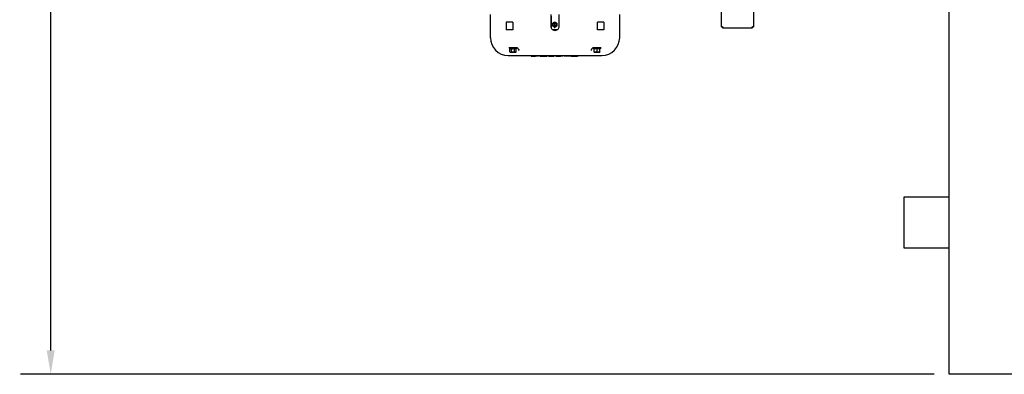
# Model space of a CAD drawing. Header units: inches. Extents: x 18 to 846, y -44 to 561.
# Tile 277 of 642: x 244 to 342, y 404 to 439. Entities that reach past the tile are written whole.
import ezdxf

# ---------------------------------------------------------------- set-up
doc = ezdxf.new("R2010")
doc.units = ezdxf.units.IN
doc.header["$LTSCALE"] = 24
doc.header["$MEASUREMENT"] = 0
doc.layers.add('Dimension (ANSI)', color=7, linetype='Continuous', lineweight=25)
doc.layers.add('Visible (ANSI)', color=7, linetype='Continuous', lineweight=30)
doc.styles.add('Note Text (ANSI)', font='tahoma.ttf')
doc.dimstyles.new('SB Fraction-16 (ANSI)', dxfattribs={"dimscale": 24, "dimtxt": 0.125, "dimasz": 0.098425, "dimexe": 0.125, "dimexo": 0.0625, "dimgap": 0.031496, "dimtad": 0, "dimtih": 1, "dimtoh": 1, "dimdec": 4, "dimrnd": 1e-08, "dimzin": 0, "dimdsep": 46, "dimlunit": 5, "dimtxsty": 'Note Text (ANSI)', "dimcen": 0.09, "dimdle": 0.393701, "dimclrd": 256, "dimclre": 256, "dimclrt": 256, "dimadec": 0, "dimazin": 3, "dimtfac": 0.96, "dimtofl": 0, "dimtmove": 0, "dimatfit": 3, "dimfxl": 1, "dimfrac": 2, "dimtolj": 1, "dimtzin": 12, "dimlwd": -1, "dimlwe": -1, "dimarcsym": 0})

# ---------------------------------------------------------------- blocks, each defined once
blk = doc.blocks.new('*D18')
at = {"layer": 'Defpoints', "color": 0, "transparency": 16777216}
for p in [(336.178, 524.056), (247.36, 404.056), (336.178, 404.056)]:
    blk.add_point(p, dxfattribs=at)
at = {"layer": 'Dimension (ANSI)', "transparency": 16777216}
for p, q in [((334.678, 524.056), (244.36, 524.056)), ((247.36, 521.694), (247.36, 466.375)), ((247.36, 406.419), (247.36, 461.738)), ((334.678, 404.056), (244.36, 404.056))]:
    blk.add_line(p, q, dxfattribs=at)
for points in [[(246.966, 521.694), (247.753, 521.694), (247.36, 524.056)], [(246.966, 406.419), (247.753, 406.419), (247.36, 404.056)]]:
    blk.add_solid(points, dxfattribs=at)
at = {"layer": 'Dimension (ANSI)', "transparency": 16777216, "insert": (244.292, 465.619), "char_height": 3, "attachment_point": 1, "style": 'Note Text (ANSI)'}
blk.add_mtext('\\A1;120', dxfattribs=at)

msp = doc.modelspace()

# ---------------------------------------------------------------- linework, layer by layer
at = {"layer": 'Visible (ANSI)'}
for p, q in [((336.17843, 404.0563), (336.17843, 524.0563)), ((313.63913, 441.6188), (313.63913, 438.3688)), ((316.84113, 441.6188), (316.84113, 438.3688)), ((290.81699, 437.30201), (290.81699, 439.60201)), ((296.82699, 438.38201), (296.82699, 439.60201)), ((296.83199, 439.43214), (296.83199, 438.32057)), ((297.58199, 439.43214), (297.58199, 438.32057)), ((297.58699, 439.60201), (297.58699, 438.38201)), ((303.59699, 437.30201), (303.59699, 439.60201)), ((293.02331, 438.83414), (292.37678, 438.83414)), ((292.37678, 438.83414), (292.37678, 438.08414)), ((293.02331, 438.08414), (292.37678, 438.08414)), ((293.02331, 438.83414), (293.02331, 438.08414)), ((297.44294, 438.08414), (296.97105, 438.08414)), ((297.11371, 438.78041), (297.11853, 438.76515)), ((297.11853, 438.76515), (297.11853, 438.76515)), ((297.12133, 438.42429), (297.12133, 438.36639)), ((297.13939, 438.66775), (297.13939, 438.52875)), ((297.16939, 438.69775), (297.17003, 438.69775)), ((297.16939, 438.49875), (297.17003, 438.49875)), ((297.17115, 438.42325), (297.17126, 438.42325)), ((297.17133, 438.31639), (297.17154, 438.31639)), ((297.17259, 438.85084), (297.17228, 438.85084)), ((297.39133, 438.72455), (297.17259, 438.85084)), ((297.19939, 438.52875), (297.19939, 438.66775)), ((297.20003, 438.52875), (297.20003, 438.66775)), ((297.22133, 438.42429), (297.22154, 438.42429)), ((297.22133, 438.36639), (297.22133, 438.42429)), ((297.22154, 438.37392), (297.39133, 438.47195)), ((297.22154, 438.42429), (297.22154, 438.36639)), ((297.22858, 438.78041), (297.22377, 438.76515)), ((297.22377, 438.76515), (297.22378, 438.76515)), ((297.22378, 438.76515), (297.22388, 438.76515)), ((297.22388, 438.76515), (297.22869, 438.78041)), ((297.22877, 438.78041), (297.22576, 438.77087)), ((297.22576, 438.77087), (297.22587, 438.77087)), ((297.22587, 438.77087), (297.22887, 438.78041)), ((297.32835, 438.68863), (297.3284, 438.68861)), ((297.3284, 438.50789), (297.32835, 438.50787)), ((297.32837, 438.68861), (297.3284, 438.68861)), ((297.32837, 438.50789), (297.3284, 438.50789)), ((297.3284, 438.68855), (297.3284, 438.68861)), ((297.3284, 438.50789), (297.3284, 438.50795)), ((297.39133, 438.72455), (297.39103, 438.72455)), ((297.39133, 438.47195), (297.39103, 438.47195)), ((297.39133, 438.47195), (297.39133, 438.72455)), ((302.03721, 438.83414), (301.39068, 438.83414)), ((301.39068, 438.08414), (301.39068, 438.83414)), ((302.03721, 438.08414), (301.39068, 438.08414)), ((302.03721, 438.83414), (302.03721, 438.08414)), ((313.73913, 438.3688), (313.63913, 438.3688)), ((313.73913, 438.3688), (313.80263, 438.3688)), ((313.80263, 438.3188), (313.79013, 438.3188)), ((313.79013, 438.2688), (313.80263, 438.2688)), ((313.80263, 438.3688), (313.80263, 438.2688)), ((313.80263, 438.2688), (316.67763, 438.2688)), ((316.67763, 438.2688), (316.67763, 438.3688)), ((316.74113, 438.3688), (316.67763, 438.3688)), ((316.69013, 438.3188), (316.67763, 438.3188)), ((316.67763, 438.2688), (316.69013, 438.2688)), ((316.74113, 438.3688), (316.84113, 438.3688)), ((292.71274, 436.30741), (292.65182, 436.30741)), ((293.01536, 436.30741), (292.71274, 436.30741)), ((292.71274, 436.30741), (292.71274, 436.21341)), ((293.01536, 436.21341), (292.71274, 436.21341)), ((292.77149, 436.21341), (292.72798, 436.18829)), ((292.72798, 435.91041), (292.72798, 436.18829)), ((292.89036, 435.91041), (292.89036, 436.18829)), ((293.01536, 436.30741), (293.01536, 436.21341)), ((293.01536, 436.30741), (293.04637, 436.30741)), ((293.01536, 436.21341), (293.05274, 436.21341)), ((293.09011, 436.30741), (293.04637, 436.30741)), ((293.09011, 436.21341), (293.05274, 436.21341)), ((293.18633, 436.30741), (293.09011, 436.30741)), ((293.09011, 436.30741), (293.09011, 436.21341)), ((293.39274, 436.21341), (293.09011, 436.21341)), ((293.38224, 436.30741), (293.18633, 436.30741)), ((293.21512, 435.91041), (293.21512, 436.18829)), ((293.33399, 436.21341), (293.3775, 436.18829)), ((293.3775, 435.91041), (293.3775, 436.18829)), ((293.39274, 436.30719), (293.39274, 436.21341)), ((300.80023, 436.15164), (300.80024, 436.15165)), ((301.02124, 436.30719), (301.02124, 436.21341)), ((301.69918, 436.21341), (301.02124, 436.21341)), ((301.22765, 436.30741), (301.03174, 436.30741)), ((301.07999, 436.18829), (301.07999, 436.21341)), ((301.07999, 435.91041), (301.07999, 436.18829)), ((301.69918, 436.30741), (301.22765, 436.30741)), ((301.36124, 435.91041), (301.36124, 436.18829)), ((301.64249, 436.21341), (301.64249, 436.18829)), ((301.64249, 435.91041), (301.64249, 436.18829)), ((301.69918, 436.30741), (301.69918, 436.21341)), ((301.76216, 436.30741), (301.69918, 436.30741)), ((292.56699, 435.55201), (301.84699, 435.55201)), ((292.77149, 435.88529), (292.72798, 435.91041)), ((292.77149, 435.88529), (292.80917, 435.88529)), ((292.80917, 435.88529), (293.05274, 435.88529)), ((292.86274, 435.87014), (292.86274, 435.88529)), ((293.24274, 435.87014), (292.86274, 435.87014)), ((293.05274, 435.88529), (293.29631, 435.88529)), ((293.24274, 435.87014), (293.24274, 435.88529)), ((293.29631, 435.88529), (293.33399, 435.88529)), ((293.33399, 435.88529), (293.3775, 435.91041)), ((294.86084, 435.49201), (294.86084, 435.55201)), ((294.86084, 435.49201), (295.29166, 435.49201)), ((295.45982, 435.49201), (295.29166, 435.49201)), ((295.45982, 435.49201), (295.45982, 435.55201)), ((295.55938, 435.49201), (295.45982, 435.49201)), ((295.55938, 435.49201), (295.55938, 435.55201)), ((295.70717, 435.49201), (295.70717, 435.55201)), ((295.70717, 435.49201), (295.77968, 435.49201)), ((295.77968, 435.49201), (295.77968, 435.55201)), ((295.77968, 435.49201), (295.92824, 435.49201)), ((295.92824, 435.49201), (295.92824, 435.55201)), ((295.92824, 435.49201), (296.00443, 435.49201)), ((296.00443, 435.49201), (296.00443, 435.55201)), ((296.00443, 435.49201), (296.35459, 435.49201)), ((296.35459, 435.49201), (296.35459, 435.55201)), ((296.35459, 435.49201), (296.4271, 435.49201)), ((296.4271, 435.49201), (296.4271, 435.55201)), ((296.4271, 435.49201), (296.44261, 435.49201)), ((296.44261, 435.49201), (296.44261, 435.55201)), ((296.57032, 435.49201), (296.57032, 435.55201)), ((296.57032, 435.49201), (296.85414, 435.49201)), ((296.85414, 435.49201), (296.85414, 435.55201)), ((296.85414, 435.49201), (296.85708, 435.49201)), ((296.85708, 435.49201), (296.85708, 435.55201)), ((296.85708, 435.49201), (297.06844, 435.49201)), ((297.06844, 435.49201), (297.06844, 435.55201)), ((297.06844, 435.49201), (297.12836, 435.49201)), ((297.12836, 435.49201), (297.12836, 435.55201)), ((297.12836, 435.49201), (297.13448, 435.49201)), ((297.13448, 435.49201), (297.13448, 435.55201)), ((297.2795, 435.49201), (297.2795, 435.55201)), ((297.2795, 435.49201), (297.28191, 435.49201)), ((297.28191, 435.49201), (297.28191, 435.55201)), ((297.28191, 435.49201), (297.29519, 435.49201)), ((297.29519, 435.49201), (297.29519, 435.55201)), ((297.29519, 435.49201), (297.29761, 435.49201)), ((297.29761, 435.49201), (297.29761, 435.55201)), ((297.29761, 435.49201), (297.75267, 435.49201)), ((297.96862, 435.49201), (297.75267, 435.49201)), ((297.96862, 435.49201), (297.96862, 435.55201)), ((298.11872, 435.49201), (298.11872, 435.55201)), ((298.33961, 435.49201), (298.11872, 435.49201)), ((298.69781, 435.49201), (298.33961, 435.49201)), ((298.80114, 435.49201), (298.69781, 435.49201)), ((298.80114, 435.49201), (298.80114, 435.55201)), ((298.80114, 435.49201), (298.81815, 435.49201)), ((298.81815, 435.49201), (298.81815, 435.55201)), ((298.81815, 435.49201), (298.91459, 435.49201)), ((298.91459, 435.49201), (298.91459, 435.55201)), ((298.91459, 435.49201), (298.97233, 435.49201)), ((298.97233, 435.49201), (298.97233, 435.55201)), ((298.97233, 435.49201), (299.00036, 435.49201)), ((299.00036, 435.49201), (299.00036, 435.55201)), ((299.00036, 435.49201), (299.42717, 435.49201)), ((299.42717, 435.49201), (299.42717, 435.55201)), ((299.48787, 435.49201), (299.42717, 435.49201)), ((299.48787, 435.49201), (299.48787, 435.55201)), ((301.07999, 435.88529), (301.07999, 435.91041)), ((301.07999, 435.88529), (301.22062, 435.88529)), ((301.17124, 435.87014), (301.17124, 435.88529)), ((301.55124, 435.87014), (301.17124, 435.87014)), ((301.22062, 435.88529), (301.50187, 435.88529)), ((301.50187, 435.88529), (301.64249, 435.88529)), ((301.55124, 435.87014), (301.55124, 435.88529)), ((301.64249, 435.91041), (301.64249, 435.88529)), ((336.17843, 421.5563), (331.67843, 421.5563)), ((331.67843, 421.5563), (331.67843, 416.5563)), ((331.67843, 416.5563), (336.17843, 416.5563)), ((348.13343, 404.0563), (336.17843, 404.0563))]:
    msp.add_line(p, q, dxfattribs=at)
for centre, radius, start, end in [((297.20699, 438.39201), 0.38, 234.1152193, 305.8847807), ((313.79013, 438.3688), 0.1, 180, 270), ((313.79013, 438.3688), 0.05, 180, 270), ((316.69013, 438.3688), 0.1, 270, 0), ((316.69013, 438.3688), 0.05, 270, 0), ((292.56699, 437.30201), 1.75, 180, 270), ((301.84699, 437.30201), 1.75, 270, 0)]:
    msp.add_arc(centre, radius, start, end, dxfattribs=at)
for centre, major_axis, ratio, start_param, end_param in [((297.17115, 438.59825), (0.05262, 0.1669), 0.99998926, 0.61086524, 6.28318531), ((297.17133, 438.59825), (-0.05459, 0.17257), 0.99998928, 0, 2.55530598), ((297.11386, 438.78041), (-0.00857, 0.02718), 0.00488276, 0.00000002, 1.56925679), ((297.17115, 438.59825), (0.05262, 0.1669), 0.99998926, 0, 0.61086524), ((297.17115, 438.59825), (-0.05262, 0.1669), 0.99998926, 5.97776732, 6.28318531), ((297.17133, 438.36639), (0, -0.05), 0.99998689, 4.71238898, 7.85398163), ((297.16939, 438.66775), (0, 0.03), 0.99998689, 4.71238898, 7.85398163), ((297.16939, 438.52875), (0, -0.03), 0.99998689, 4.71238898, 7.85398163), ((297.17003, 438.66775), (0, 0.03), 0.99998689, 4.71238898, 6.28318531), ((297.17003, 438.52875), (0, -0.03), 0.99998689, 0, 1.57079633), ((297.17126, 438.59825), (0.05262, 0.1669), 0.99998926, 3.44702527, 6.28318531), ((297.17154, 438.36639), (0, -0.05), 0.99998689, 0, 1.57079633), ((297.17133, 438.59825), (0.05, -0.17396), 0.99998889, 0, 2.55627715), ((297.17154, 438.59825), (0.05, -0.17396), 0.99998889, 0, 2.55678971), ((297.22873, 438.78041), (0.00857, 0.02718), 0.00488276, 4.71392853, 7.85552118), ((297.22873, 438.78041), (0.00226, 0.00715), 0.00488276, 4.71392853, 7.85552118), ((293.38224, 436.05741), (0, 0.25), 0.99995193, 5.10788977, 6.28318531)]:
    msp.add_ellipse(centre, major_axis=major_axis, ratio=ratio, start_param=start_param, end_param=end_param, dxfattribs=at)
for points, knots in [([(297.58699, 438.38201), (297.58699, 438.33429), (297.57745, 438.28339), (297.53867, 438.18977), (297.50942, 438.14704), (297.44196, 438.07958), (297.39924, 438.05034), (297.30562, 438.01155), (297.25472, 438.00201), (297.15927, 438.00201), (297.10837, 438.01155), (297.01475, 438.05034), (296.97202, 438.07958), (296.90456, 438.14704), (296.87532, 438.18977), (296.83653, 438.28339), (296.82699, 438.33429), (296.82699, 438.38201)], [-2.90936031, -2.90936031, -2.90936031, -2.90936031, -2.54569019, -2.54569019, -2.18202008, -2.18202008, -1.81835012, -1.81835012, -1.45468015, -1.45468015, -1.09101019, -1.09101019, -0.72734023, -0.72734023, -0.36367012, -0.36367012, 0, 0, 0, 0]), ([(296.95353, 438.47195), (296.95352, 438.47782), (296.95351, 438.48369), (296.95346, 438.50552), (296.95344, 438.52399), (296.9534, 438.56161), (296.9534, 438.58076), (296.9534, 438.59825), (296.9534, 438.61574), (296.9534, 438.63489), (296.95344, 438.67251), (296.95346, 438.69098), (296.95351, 438.71281), (296.95352, 438.71868), (296.95353, 438.72455)], [2.864439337, 2.864439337, 2.864439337, 2.864439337, 2.909620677, 2.909620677, 3.042877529, 3.042877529, 3.176134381, 3.176134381, 3.176134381, 3.309391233, 3.309391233, 3.442648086, 3.442648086, 3.487829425, 3.487829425, 3.487829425, 3.487829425]), ([(296.95353, 438.72455), (296.9586, 438.72748), (296.96367, 438.73042), (296.98253, 438.74133), (296.9985, 438.75056), (297.03105, 438.76938), (297.04763, 438.77895), (297.06277, 438.78769), (297.07791, 438.79644), (297.0945, 438.80601), (297.12712, 438.82482), (297.14314, 438.83406), (297.16209, 438.84497), (297.16718, 438.84791), (297.17228, 438.85084)], [2.864439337, 2.864439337, 2.864439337, 2.864439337, 2.909620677, 2.909620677, 3.042877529, 3.042877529, 3.176134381, 3.176134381, 3.176134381, 3.309391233, 3.309391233, 3.442648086, 3.442648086, 3.487829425, 3.487829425, 3.487829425, 3.487829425]), ([(297.12133, 438.37502), (297.11785, 438.37702), (297.11434, 438.37905), (297.0945, 438.39049), (297.07791, 438.40006), (297.06277, 438.40881), (297.04763, 438.41755), (297.03105, 438.42712), (296.9985, 438.44594), (296.98253, 438.45517), (296.96367, 438.46608), (296.9586, 438.46902), (296.95353, 438.47195)], [3.014067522, 3.014067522, 3.014067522, 3.014067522, 3.042877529, 3.042877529, 3.176134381, 3.176134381, 3.176134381, 3.309391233, 3.309391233, 3.442648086, 3.442648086, 3.487829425, 3.487829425, 3.487829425, 3.487829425]), ([(297.2373, 438.80759), (297.22877, 438.81028), (297.22008, 438.81245), (297.20251, 438.8157), (297.19362, 438.81679), (297.17577, 438.81789), (297.16682, 438.81789), (297.14897, 438.81679), (297.14008, 438.8157), (297.12251, 438.81245), (297.11382, 438.81028), (297.10529, 438.80759)], [2.836160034, 2.836160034, 2.836160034, 2.836160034, 2.958333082, 2.958333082, 3.08050613, 3.08050613, 3.202679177, 3.202679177, 3.324852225, 3.324852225, 3.447025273, 3.447025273, 3.447025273, 3.447025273]), ([(297.17228, 438.85084), (297.17735, 438.84791), (297.18242, 438.84497), (297.20128, 438.83406), (297.21725, 438.82482), (297.2498, 438.80601), (297.26637, 438.79644), (297.28152, 438.78769), (297.29666, 438.77895), (297.31325, 438.76938), (297.34587, 438.75056), (297.36189, 438.74133), (297.38083, 438.73042), (297.38593, 438.72748), (297.39103, 438.72455)], [2.864439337, 2.864439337, 2.864439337, 2.864439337, 2.909620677, 2.909620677, 3.042877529, 3.042877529, 3.176134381, 3.176134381, 3.176134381, 3.309391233, 3.309391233, 3.442648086, 3.442648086, 3.487829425, 3.487829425, 3.487829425, 3.487829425]), ([(297.39103, 438.47195), (297.38593, 438.46902), (297.38083, 438.46608), (297.36189, 438.45517), (297.34587, 438.44594), (297.31325, 438.42712), (297.29666, 438.41755), (297.28152, 438.40881), (297.26637, 438.40006), (297.2498, 438.39049), (297.2295, 438.37876), (297.2255, 438.37645), (297.22154, 438.37416)], [2.864439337, 2.864439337, 2.864439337, 2.864439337, 2.909620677, 2.909620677, 3.042877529, 3.042877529, 3.176134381, 3.176134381, 3.176134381, 3.309391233, 3.309391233, 3.3423158, 3.3423158, 3.3423158, 3.3423158]), ([(297.39103, 438.72455), (297.39101, 438.71868), (297.391, 438.71281), (297.39096, 438.69098), (297.39093, 438.67251), (297.3909, 438.63489), (297.39089, 438.61574), (297.39089, 438.59825), (297.39089, 438.58076), (297.3909, 438.56161), (297.39093, 438.52399), (297.39096, 438.50552), (297.391, 438.48369), (297.39101, 438.47782), (297.39103, 438.47195)], [2.864439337, 2.864439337, 2.864439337, 2.864439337, 2.909620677, 2.909620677, 3.042877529, 3.042877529, 3.176134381, 3.176134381, 3.176134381, 3.309391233, 3.309391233, 3.442648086, 3.442648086, 3.487829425, 3.487829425, 3.487829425, 3.487829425]), ([(293.66, 436.02596), (293.66, 436.02596), (293.65967, 436.02748), (293.6577, 436.03477), (293.65529, 436.04273), (293.64735, 436.06598), (293.64106, 436.08292), (293.6277, 436.11717), (293.62096, 436.13394), (293.61375, 436.15164)], [0.274335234, 0.274335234, 0.274335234, 0.274335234, 0.389448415, 0.389448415, 0.580975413, 0.580975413, 0.833177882, 0.833177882, 1.037882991, 1.037882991, 1.037882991, 1.037882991]), ([(300.80023, 436.15164), (300.79029, 436.1272), (300.7812, 436.10446), (300.76747, 436.06826), (300.76232, 436.05371), (300.75664, 436.03603), (300.75514, 436.03065), (300.75413, 436.02668), (300.75398, 436.02594), (300.75398, 436.02594)], [0, 0, 0, 0, 0.282619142, 0.282619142, 0.522887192, 0.522887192, 0.685256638, 0.685256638, 0.763989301, 0.763989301, 0.763989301, 0.763989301]), ([(301.03174, 436.30741), (301.02119, 436.30741), (301.01058, 436.30673), (300.9669, 436.30115), (300.93395, 436.28989), (300.87625, 436.25597), (300.85038, 436.23265), (300.81828, 436.18908), (300.80802, 436.17078), (300.80024, 436.15165)], [0.000130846, 0.000130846, 0.000130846, 0.000130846, 0.080679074, 0.080679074, 0.335672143, 0.335672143, 0.590665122, 0.590665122, 0.748081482, 0.748081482, 0.748081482, 0.748081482])]:
    msp.add_open_spline(points, degree=3, knots=knots, dxfattribs=at)
for points, weights in [([(292.80917, 436.21341), (292.77149, 436.21341), (292.72798, 436.18829)], [2.13159137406, 2.13159137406, 1.97854999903]), ([(292.89036, 436.18829), (292.84685, 436.21341), (292.80917, 436.21341)], [1.97854999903, 2.13159137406, 2.13159137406]), ([(293.05274, 436.21341), (292.97738, 436.21341), (292.89036, 436.18829)], [2.13159137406, 2.13159137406, 1.97854999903]), ([(293.21512, 436.18829), (293.1281, 436.21341), (293.05274, 436.21341)], [1.97854999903, 2.13159137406, 2.13159137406]), ([(293.29631, 436.21341), (293.25863, 436.21341), (293.21512, 436.18829)], [2.13159137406, 2.13159137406, 1.97854999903]), ([(293.3775, 436.18829), (293.33399, 436.21341), (293.29631, 436.21341)], [1.97854999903, 2.13159137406, 2.13159137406]), ([(301.22062, 436.21341), (301.15536, 436.21341), (301.07999, 436.18829)], [2.13159137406, 2.13159137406, 1.97854999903]), ([(301.36124, 436.18829), (301.28588, 436.21341), (301.22062, 436.21341)], [1.97854999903, 2.13159137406, 2.13159137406]), ([(301.50187, 436.21341), (301.43661, 436.21341), (301.36124, 436.18829)], [2.13159137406, 2.13159137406, 1.97854999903]), ([(301.64249, 436.18829), (301.56713, 436.21341), (301.50187, 436.21341)], [1.97854999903, 2.13159137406, 2.13159137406]), ([(292.72798, 435.91041), (292.77149, 435.88529), (292.80917, 435.88529)], [1.97854999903, 2.13159137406, 2.13159137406]), ([(292.80917, 435.88529), (292.84685, 435.88529), (292.89036, 435.91041)], [2.13159137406, 2.13159137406, 1.97854999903]), ([(292.89036, 435.91041), (292.97738, 435.88529), (293.05274, 435.88529)], [1.97854999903, 2.13159137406, 2.13159137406]), ([(293.05274, 435.88529), (293.1281, 435.88529), (293.21512, 435.91041)], [2.13159137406, 2.13159137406, 1.97854999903]), ([(293.21512, 435.91041), (293.25863, 435.88529), (293.29631, 435.88529)], [1.97854999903, 2.13159137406, 2.13159137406]), ([(293.29631, 435.88529), (293.33399, 435.88529), (293.3775, 435.91041)], [2.13159137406, 2.13159137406, 1.97854999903]), ([(301.07999, 435.91041), (301.15536, 435.88529), (301.22062, 435.88529)], [1.97854999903, 2.13159137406, 2.13159137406]), ([(301.22062, 435.88529), (301.28588, 435.88529), (301.36124, 435.91041)], [2.13159137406, 2.13159137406, 1.97854999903]), ([(301.36124, 435.91041), (301.43661, 435.88529), (301.50187, 435.88529)], [1.97854999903, 2.13159137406, 2.13159137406]), ([(301.50187, 435.88529), (301.56713, 435.88529), (301.64249, 435.91041)], [2.13159137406, 2.13159137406, 1.97854999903])]:
    msp.add_rational_spline(points, weights, degree=2, dxfattribs=at)
for points in [[(293.61293, 436.15373), (293.61319, 436.15304), (293.61347, 436.15234), (293.61375, 436.15164)], [(300.75662, 436.03568), (300.75661, 436.03567), (300.75661, 436.03566), (300.75661, 436.03566)]]:
    msp.add_open_spline(points, degree=3, dxfattribs=at)

# ---------------------------------------------------------------- dimensions: what is measured, and where the dimension line sits
at = {"layer": 'Dimension (ANSI)'}
dim = msp.add_linear_dim(base=(247.35953, 404.0563), p1=(336.17843, 524.0563), p2=(336.17843, 404.0563), angle=90, dimstyle='SB Fraction-16 (ANSI)', override={"dimgap": 0.031496, "dimdec": 4, "dimtol": 0, "dimlim": 0, "dimtp": 0, "dimtm": 0, "dimtdec": 2, "dimatfit": 1}, dxfattribs=at)
dim.commit()
dim.dimension.update_dxf_attribs({"geometry": '*D18', "text_midpoint": (247.35953, 464.0563), "dimtype": 160})

doc.saveas('drawing.dxf')
